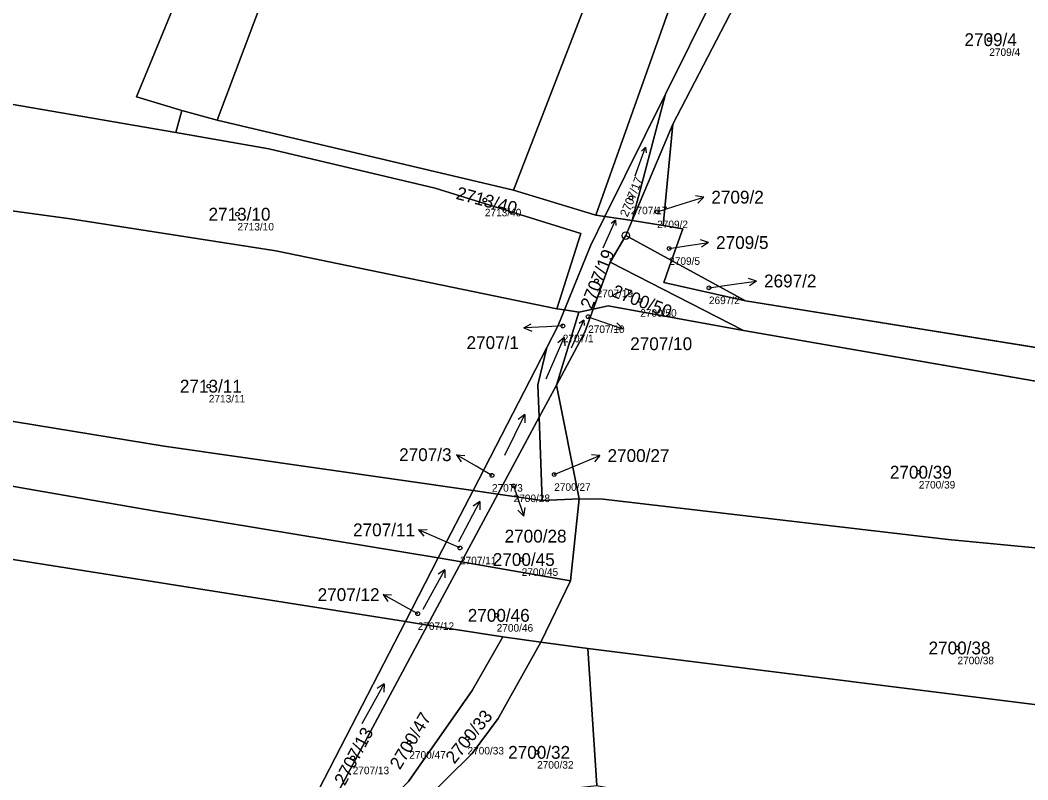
# Model space of a CAD drawing. Extents: x -739214 to -733252, y -1147612 to -1142842.
# Drawn here: x -737941 to -737807.3, y -1146150.6 to -1146049.7 of the extents above; entities that cross this region are included whole.
import ezdxf

# ---------------------------------------------------------------- set-up
doc = ezdxf.new("R2010")
doc.units = 0
for name, color, linetype in [('Definiční body', 7, 'Continuous'), ('Hranice parcel', 7, 'Continuous'), ('Parcelní čísla', 7, 'Continuous'), ('Polygon parcely', 7, 'Continuous'), ('Pop  PČ popisy', 7, 'Continuous'), ('Značky bodu BP', 7, 'Continuous'), ('Značky kultur', 7, 'Continuous')]:
    doc.layers.add(name, color=color, linetype=linetype)

msp = doc.modelspace()

# ---------------------------------------------------------------- linework, layer by layer
at = {"layer": 'Definiční body'}
for centre in [(-737812.44, -1146052.33), (-737879.35, -1146073.61), (-737859.98, -1146073.34), (-737912.16, -1146075.49), (-737856.5, -1146075.18), (-737854.9, -1146080.05), (-737864.53, -1146084.34), (-737849.63, -1146085.26), (-737858.74, -1146086.94), (-737865.65, -1146089.09), (-737869.01, -1146090.32), (-737915.96, -1146098.31), (-737878.41, -1146110.15), (-737870.15, -1146110.04), (-737821.79, -1146109.73), (-737875.54, -1146111.53), (-737882.65, -1146119.78), (-737874.46, -1146121.32), (-737888.26, -1146128.5), (-737877.78, -1146128.72), (-737816.66, -1146133.05), (-737881.65, -1146145.02), (-737889.37, -1146145.58), (-737896.88, -1146147.64), (-737872.42, -1146146.9)]:
    msp.add_circle(centre, 0.25, dxfattribs=at)
at = {"layer": 'Hranice parcel'}
for p, q in [((-737854.43, -1146063.53), (-737844.55, -1146044.54)), ((-737920.32, -1146064.65), (-737953.26, -1146058.99)), ((-737855.37, -1146059.55), (-737863.42, -1146075.78)), ((-737855.37, -1146059.55), (-737859.81, -1146076.34)), ((-737920.32, -1146064.65), (-737919.55, -1146061.75)), ((-737919.55, -1146061.75), (-737914.85, -1146063.01)), ((-737914.85, -1146063.01), (-737875.57, -1146072.29)), ((-737859.81, -1146076.34), (-737854.43, -1146063.53)), ((-737855.72, -1146076.97), (-737854.43, -1146063.53)), ((-737875.57, -1146072.29), (-737864.61, -1146075.6)), ((-737864.61, -1146075.6), (-737863.42, -1146075.78)), ((-737863.42, -1146075.78), (-737859.81, -1146076.34)), ((-737860.65, -1146078.33), (-737859.81, -1146076.34)), ((-737859.81, -1146076.34), (-737855.72, -1146076.97)), ((-737860.65, -1146078.33), (-737862.75, -1146081.87)), ((-737854.58, -1146081.64), (-737860.65, -1146078.33)), ((-737862.75, -1146081.87), (-737864.99, -1146088.09)), ((-737862.75, -1146081.87), (-737845.05, -1146090.91)), ((-737844.77, -1146086.99), (-737854.58, -1146081.64)), ((-737784.29, -1146096.71), (-737844.77, -1146086.99)), ((-737869.85, -1146098.16), (-737866.9, -1146088.5)), ((-737868.8, -1146088.2), (-737869.82, -1146088.04)), ((-737866.9, -1146088.5), (-737868.8, -1146088.2)), ((-737864.99, -1146088.09), (-737866.9, -1146088.5)), ((-737845.05, -1146090.91), (-737771.63, -1146103.65)), ((-737871.13, -1146093.18), (-737880.92, -1146112.15)), ((-737872.15, -1146102.44), (-737869.85, -1146098.16)), ((-737866.85, -1146113.24), (-737869.85, -1146098.16)), ((-737872.15, -1146102.44), (-737877.62, -1146112.62)), ((-737872.15, -1146102.44), (-737871.74, -1146113.47)), ((-737880.92, -1146112.15), (-737885.53, -1146121.09)), ((-737877.62, -1146112.62), (-737882.45, -1146121.63)), ((-737880.92, -1146112.15), (-737877.62, -1146112.62)), ((-737877.62, -1146112.62), (-737871.74, -1146113.47)), ((-737871.74, -1146113.47), (-737866.85, -1146113.24)), ((-737866.85, -1146113.24), (-737868, -1146124.14)), ((-737885.53, -1146121.09), (-737889.89, -1146129.54)), ((-737882.45, -1146121.63), (-737886.94, -1146130.01)), ((-737885.53, -1146121.09), (-737882.45, -1146121.63)), ((-737882.45, -1146121.63), (-737868, -1146124.14)), ((-737868, -1146124.14), (-737871.92, -1146132.27)), ((-737889.89, -1146129.54), (-737907.13, -1146162.96)), ((-737886.94, -1146130.01), (-737903.82, -1146161.48)), ((-737889.89, -1146129.54), (-737886.94, -1146130.01)), ((-737886.94, -1146130.01), (-737876.98, -1146131.58)), ((-737871.92, -1146132.27), (-737876.98, -1146131.58)), ((-737865.7, -1146133.11), (-737871.92, -1146132.27)), ((-737864.5, -1146151.29), (-737865.7, -1146133.11)), ((-737865.7, -1146133.11), (-737767.31, -1146145.44))]:
    msp.add_line(p, q, dxfattribs=at)
for points in [[(-737919.55, -1146061.75), (-737925.57, -1146059.92), (-737886.07, -1145964.06)], [(-737914.85, -1146063.01), (-737899.25, -1146021.52), (-737878.09, -1145968.06)], [(-737875.57, -1146072.29), (-737846.64, -1145997.57), (-737844.63, -1145983.45)], [(-737864.61, -1146075.6), (-737852.97, -1146042.75), (-737838.67, -1146019.36), (-737820.57, -1145994.32)], [(-737836.12, -1146022.62), (-737845.79, -1146040.21), (-737855.37, -1146059.55)], [(-737869.82, -1146088.04), (-737866.6, -1146078.07), (-737885.92, -1146072.03), (-737908.01, -1146066.82), (-737920.32, -1146064.65)], [(-737954.46, -1146073.36), (-737934.31, -1146076.12), (-737907.08, -1146080.34), (-737869.82, -1146088.04)], [(-737863.42, -1146075.78), (-737865.35, -1146079.67), (-737868.8, -1146088.2)], [(-737855.72, -1146076.97), (-737853.11, -1146077.45), (-737854.58, -1146081.64)], [(-737854.58, -1146081.64), (-737855.61, -1146084.55), (-737844.77, -1146086.99)], [(-738067.13, -1146088.24), (-738034.52, -1146095.05), (-738009.03, -1146099.66), (-737958.11, -1146108.78), (-737923.57, -1146114.81), (-737885.53, -1146121.09)], [(-737868.8, -1146088.2), (-737869.67, -1146090.35), (-737871.13, -1146093.18)], [(-737864.99, -1146088.09), (-737866.09, -1146091.15), (-737869.85, -1146098.16)], [(-737845.05, -1146090.91), (-737863, -1146087.67), (-737864.99, -1146088.09)], [(-737871.13, -1146093.18), (-737872.31, -1146098.14), (-737872.15, -1146102.44)], [(-738071.28, -1146096.04), (-738034.62, -1146103.8), (-737952.88, -1146119.6), (-737889.89, -1146129.54)], [(-737958.67, -1146100.27), (-737921.9, -1146106.26), (-737880.92, -1146112.15)], [(-737766.08, -1146123.63), (-737817.92, -1146118.66), (-737863.66, -1146113.31), (-737866.85, -1146113.24)], [(-737876.98, -1146131.58), (-737881.04, -1146138.71), (-737889.47, -1146150.79), (-737893.48, -1146154.89)], [(-737871.92, -1146132.27), (-737877.59, -1146142.39), (-737881.04, -1146147.07), (-737887.97, -1146153.9)]]:
    msp.add_lwpolyline(points, dxfattribs=at)
at = {"layer": 'Polygon parcely'}
for points in [[(-737920.32, -1146064.65), (-737919.55, -1146061.75), (-737925.57, -1146059.92), (-737886.07, -1145964.06), (-737897.23, -1145958.22), (-737970.29, -1145946.19), (-737969.83, -1145944.67), (-737969.21, -1145943.71), (-737904.78, -1145954.25), (-737924.7, -1145943.8), (-737939.56, -1145936), (-737964.58, -1145938.35), (-737969.83, -1145942.01), (-737975.52, -1145949.33), (-737979.57, -1145965.94), (-737978.33, -1145975.3), (-737974.51, -1145986), (-737963.34, -1145997.53), (-737958.79, -1146006.86), (-737957.24, -1146027.33), (-737953.26, -1146058.99)], [(-737878.09, -1145968.06), (-737886.07, -1145964.06), (-737925.57, -1146059.92), (-737919.55, -1146061.75), (-737914.85, -1146063.01), (-737899.25, -1146021.52)], [(-737846.64, -1145997.57), (-737844.63, -1145983.45), (-737858.43, -1145975.8), (-737878.09, -1145968.06), (-737899.25, -1146021.52), (-737914.85, -1146063.01), (-737875.57, -1146072.29)], [(-737864.61, -1146075.6), (-737852.97, -1146042.75), (-737838.67, -1146019.36), (-737820.57, -1145994.32), (-737844.63, -1145983.45), (-737846.64, -1145997.57), (-737875.57, -1146072.29)], [(-737863.42, -1146075.78), (-737855.37, -1146059.55), (-737845.79, -1146040.21), (-737836.12, -1146022.62), (-737820.57, -1145994.32), (-737838.67, -1146019.36), (-737852.97, -1146042.75), (-737864.61, -1146075.6)], [(-737854.58, -1146081.64), (-737844.77, -1146086.99), (-737784.29, -1146096.71), (-737785.19, -1146079.93), (-737781.07, -1146050.25), (-737770.71, -1146017.04), (-737801.1, -1146009.76), (-737828.49, -1146021.4), (-737844.55, -1146044.54), (-737854.43, -1146063.53), (-737855.72, -1146076.97), (-737853.11, -1146077.45)], [(-737845.79, -1146040.21), (-737855.37, -1146059.55), (-737859.81, -1146076.34), (-737854.43, -1146063.53), (-737844.55, -1146044.54), (-737830.93, -1146018.36), (-737836.12, -1146022.62)], [(-737695.49, -1146144.54), (-737713.05, -1146160.82), (-737767.31, -1146145.44), (-737865.7, -1146133.11), (-737864.5, -1146151.29), (-737798.84, -1146163.56), (-737779.4, -1146167.69), (-737742.89, -1146176.74), (-737727.86, -1146181.49), (-737717.73, -1146185.79), (-737701.42, -1146194.1), (-737693.79, -1146187.7), (-737631.39, -1146136.54), (-737608.76, -1146115.42), (-737574.06, -1146077.99), (-737566.81, -1146065.92), (-737571.94, -1146058.37), (-737578.42, -1146050.2), (-737581.33, -1146053.45), (-737609.03, -1146081), (-737622.59, -1146093.27), (-737643.21, -1146110.68), (-737659.91, -1146122.16), (-737678.96, -1146133.09)], [(-737953.37, -1146067.36), (-737954.46, -1146073.36), (-737934.31, -1146076.12), (-737907.08, -1146080.34), (-737869.82, -1146088.04), (-737866.6, -1146078.07), (-737885.92, -1146072.03), (-737908.01, -1146066.82), (-737920.32, -1146064.65), (-737953.26, -1146058.99)], [(-737855.37, -1146059.55), (-737863.42, -1146075.78), (-737859.81, -1146076.34)], [(-737868.8, -1146088.2), (-737865.35, -1146079.67), (-737863.42, -1146075.78), (-737864.61, -1146075.6), (-737875.57, -1146072.29), (-737914.85, -1146063.01), (-737919.55, -1146061.75), (-737920.32, -1146064.65), (-737908.01, -1146066.82), (-737885.92, -1146072.03), (-737866.6, -1146078.07), (-737869.82, -1146088.04)], [(-737855.72, -1146076.97), (-737854.43, -1146063.53), (-737859.81, -1146076.34)], [(-737869.82, -1146088.04), (-737907.08, -1146080.34), (-737934.31, -1146076.12), (-737954.46, -1146073.36), (-737958.67, -1146100.27), (-737921.9, -1146106.26), (-737880.92, -1146112.15), (-737871.13, -1146093.18), (-737869.67, -1146090.35), (-737868.8, -1146088.2)], [(-737860.65, -1146078.33), (-737859.81, -1146076.34), (-737863.42, -1146075.78), (-737865.35, -1146079.67), (-737868.8, -1146088.2), (-737866.9, -1146088.5), (-737864.99, -1146088.09), (-737862.75, -1146081.87)], [(-737860.65, -1146078.33), (-737854.58, -1146081.64), (-737853.11, -1146077.45), (-737855.72, -1146076.97), (-737859.81, -1146076.34)], [(-737976.51, -1146097.36), (-738011.49, -1146090.42), (-738063.36, -1146080.84), (-738064.05, -1146082.46), (-738066.3, -1146086.69), (-738067.13, -1146088.24), (-738034.52, -1146095.05), (-738009.03, -1146099.66), (-737958.11, -1146108.78), (-737923.57, -1146114.81), (-737885.53, -1146121.09), (-737880.92, -1146112.15), (-737921.9, -1146106.26), (-737958.67, -1146100.27)], [(-737864.99, -1146088.09), (-737863, -1146087.67), (-737845.05, -1146090.91), (-737862.75, -1146081.87)], [(-737855.61, -1146084.55), (-737844.77, -1146086.99), (-737854.58, -1146081.64)], [(-738034.62, -1146103.8), (-737952.88, -1146119.6), (-737889.89, -1146129.54), (-737885.53, -1146121.09), (-737923.57, -1146114.81), (-737958.11, -1146108.78), (-738009.03, -1146099.66), (-738034.52, -1146095.05), (-738067.13, -1146088.24), (-738070.57, -1146094.7), (-738071.28, -1146096.04)], [(-737868.8, -1146088.2), (-737869.67, -1146090.35), (-737871.13, -1146093.18), (-737872.31, -1146098.14), (-737872.15, -1146102.44), (-737869.85, -1146098.16), (-737866.9, -1146088.5)], [(-737866.09, -1146091.15), (-737869.85, -1146098.16), (-737866.85, -1146113.24), (-737863.66, -1146113.31), (-737817.92, -1146118.66), (-737766.08, -1146123.63), (-737771.63, -1146103.65), (-737845.05, -1146090.91), (-737863, -1146087.67), (-737864.99, -1146088.09)], [(-737864.99, -1146088.09), (-737866.9, -1146088.5), (-737869.85, -1146098.16), (-737866.09, -1146091.15)], [(-737871.13, -1146093.18), (-737880.92, -1146112.15), (-737877.62, -1146112.62), (-737872.15, -1146102.44), (-737872.31, -1146098.14)], [(-738071.28, -1146096.04), (-738082.64, -1146117.38), (-738086.89, -1146132.94), (-738048.91, -1146141.19), (-738018.99, -1146148.09), (-737991.69, -1146153.16), (-737947.62, -1146161.29), (-737909.21, -1146165.1), (-737907.13, -1146162.96), (-737889.89, -1146129.54), (-737952.88, -1146119.6), (-738034.62, -1146103.8)], [(-737872.15, -1146102.44), (-737871.74, -1146113.47), (-737866.85, -1146113.24), (-737869.85, -1146098.16)], [(-737877.62, -1146112.62), (-737871.74, -1146113.47), (-737872.15, -1146102.44)], [(-737880.92, -1146112.15), (-737885.53, -1146121.09), (-737882.45, -1146121.63), (-737877.62, -1146112.62)], [(-737882.45, -1146121.63), (-737868, -1146124.14), (-737866.85, -1146113.24), (-737871.74, -1146113.47), (-737877.62, -1146112.62)], [(-737868, -1146124.14), (-737871.92, -1146132.27), (-737865.7, -1146133.11), (-737767.31, -1146145.44), (-737765.55, -1146125.56), (-737766.08, -1146123.63), (-737817.92, -1146118.66), (-737863.66, -1146113.31), (-737866.85, -1146113.24)], [(-737885.53, -1146121.09), (-737889.89, -1146129.54), (-737886.94, -1146130.01), (-737882.45, -1146121.63)], [(-737886.94, -1146130.01), (-737876.98, -1146131.58), (-737871.92, -1146132.27), (-737868, -1146124.14), (-737882.45, -1146121.63)], [(-737889.89, -1146129.54), (-737907.13, -1146162.96), (-737903.82, -1146161.48), (-737886.94, -1146130.01)], [(-737903.82, -1146161.48), (-737896.91, -1146158.39), (-737893.48, -1146154.89), (-737889.47, -1146150.79), (-737881.04, -1146138.71), (-737876.98, -1146131.58), (-737886.94, -1146130.01)], [(-737871.92, -1146132.27), (-737876.98, -1146131.58), (-737881.04, -1146138.71), (-737889.47, -1146150.79), (-737893.48, -1146154.89), (-737887.97, -1146153.9), (-737881.04, -1146147.07), (-737877.59, -1146142.39)], [(-737881.04, -1146147.07), (-737887.97, -1146153.9), (-737864.5, -1146151.29), (-737865.7, -1146133.11), (-737871.92, -1146132.27), (-737877.59, -1146142.39)]]:
    msp.add_lwpolyline(points, close=True, dxfattribs=at)
msp.add_lwpolyline([(-737606.99, -1146072.97), (-737625.41, -1146089.85), (-737645.87, -1146106.79), (-737662.39, -1146117.84), (-737676.05, -1146125.12), (-737683.89, -1146126.28), (-737701.19, -1146120.91), (-737772.77, -1146098.31), (-737784.29, -1146096.71), (-737844.77, -1146086.99), (-737855.61, -1146084.55), (-737854.58, -1146081.64), (-737860.65, -1146078.33), (-737862.75, -1146081.87), (-737845.05, -1146090.91), (-737771.63, -1146103.65), (-737678.96, -1146133.09), (-737659.91, -1146122.16), (-737643.21, -1146110.68), (-737622.59, -1146093.27), (-737609.03, -1146081)], dxfattribs=at)
at = {"layer": 'Pop  PČ popisy'}
for p, q in [((-737856.5, -1146075.18), (-737853.17, -1146074.13)), ((-737853.17, -1146074.13), (-737850.3, -1146073.25)), ((-737850.3, -1146073.25), (-737851.4, -1146073.07)), ((-737850.3, -1146073.25), (-737851.11, -1146074.02)), ((-737852.65, -1146079.7), (-737849.69, -1146079.23)), ((-737849.69, -1146079.23), (-737850.75, -1146078.89)), ((-737849.69, -1146079.23), (-737850.6, -1146079.88)), ((-737854.9, -1146080.05), (-737852.65, -1146079.7)), ((-737849.63, -1146085.26), (-737846.29, -1146084.78)), ((-737846.29, -1146084.78), (-737843.32, -1146084.36)), ((-737843.32, -1146084.36), (-737844.38, -1146084.01)), ((-737843.32, -1146084.36), (-737844.24, -1146085)), ((-737874.17, -1146090.58), (-737873.19, -1146090.03)), ((-737865.65, -1146089.09), (-737863.9, -1146089.71)), ((-737863.9, -1146089.71), (-737861.06, -1146090.69)), ((-737861.06, -1146090.69), (-737861.85, -1146089.89)), ((-737871.17, -1146090.42), (-737874.17, -1146090.58)), ((-737874.17, -1146090.58), (-737873.14, -1146091.03)), ((-737869.01, -1146090.32), (-737871.17, -1146090.42)), ((-737861.06, -1146090.69), (-737862.17, -1146090.83)), ((-737880.52, -1146108.92), (-737883.12, -1146107.42)), ((-737883.12, -1146107.42), (-737882, -1146107.49)), ((-737883.12, -1146107.42), (-737882.5, -1146108.35)), ((-737866.85, -1146108.67), (-737864.09, -1146107.5)), ((-737864.09, -1146107.5), (-737865.2, -1146107.43)), ((-737864.09, -1146107.5), (-737864.81, -1146108.35)), ((-737878.41, -1146110.15), (-737880.52, -1146108.92)), ((-737870.15, -1146110.04), (-737866.85, -1146108.67)), ((-737875.54, -1146111.53), (-737875.14, -1146112.7)), ((-737875.14, -1146112.7), (-737874.16, -1146115.54)), ((-737874.16, -1146115.54), (-737874.96, -1146114.75)), ((-737874.16, -1146115.54), (-737874.02, -1146114.43)), ((-737888.14, -1146117.36), (-737887.02, -1146117.31)), ((-737885.4, -1146118.58), (-737888.14, -1146117.36)), ((-737888.14, -1146117.36), (-737887.43, -1146118.22)), ((-737882.65, -1146119.78), (-737885.4, -1146118.58)), ((-737890.22, -1146127.42), (-737892.84, -1146125.97)), ((-737892.84, -1146125.97), (-737891.73, -1146126.01)), ((-737892.84, -1146125.97), (-737892.21, -1146126.89)), ((-737888.26, -1146128.5), (-737890.22, -1146127.42))]:
    msp.add_line(p, q, dxfattribs=at)
at = {"layer": 'Značky bodu BP'}
for radius in [0.5, 0.0303]:
    msp.add_circle((-737860.65, -1146078.33), radius, dxfattribs=at)
at = {"layer": 'Značky kultur'}
for p, q in [((-737859.42, -1146070.39), (-737858.04, -1146066.61)), ((-737858.04, -1146066.61), (-737858.58, -1146067.11)), ((-737858.04, -1146066.61), (-737857.95, -1146067.34)), ((-737863.65, -1146079.95), (-737862.01, -1146076.28)), ((-737862.01, -1146076.28), (-737862.59, -1146076.74)), ((-737862.01, -1146076.28), (-737861.97, -1146077.01)), ((-737867.88, -1146093.21), (-737866.24, -1146089.54)), ((-737866.24, -1146089.54), (-737866.82, -1146090)), ((-737866.24, -1146089.54), (-737866.2, -1146090.27)), ((-737871.24, -1146097.33), (-737868.81, -1146091.85)), ((-737868.81, -1146091.85), (-737869.66, -1146092.54)), ((-737868.81, -1146091.85), (-737868.74, -1146092.94)), ((-737876.68, -1146107.46), (-737874.05, -1146102.06)), ((-737874.05, -1146102.06), (-737874.93, -1146102.72)), ((-737874.05, -1146102.06), (-737874.03, -1146103.16)), ((-737882.81, -1146118.9), (-737880, -1146113.6)), ((-737880, -1146113.6), (-737880.9, -1146114.23)), ((-737880, -1146113.6), (-737880.01, -1146114.7)), ((-737887.55, -1146127.9), (-737884.64, -1146122.66)), ((-737884.64, -1146122.66), (-737885.55, -1146123.27)), ((-737884.64, -1146122.66), (-737884.68, -1146123.75)), ((-737895.62, -1146143.06), (-737892.71, -1146137.81)), ((-737892.71, -1146137.81), (-737893.62, -1146138.43)), ((-737892.71, -1146137.81), (-737892.74, -1146138.91))]:
    msp.add_line(p, q, dxfattribs=at)

# ---------------------------------------------------------------- texts
at = {"layer": 'Definiční body'}
for s, p in [('2709/4', (-737812.44, -1146054.49)), ('2713/40', (-737879.35, -1146075.77)), ('2707/17', (-737859.98, -1146075.5)), ('2713/10', (-737912.16, -1146077.65)), ('2709/2', (-737856.5, -1146077.34)), ('2709/5', (-737854.9, -1146082.21)), ('2707/19', (-737864.53, -1146086.5)), ('2697/2', (-737849.63, -1146087.42)), ('2700/50', (-737858.74, -1146089.1)), ('2707/10', (-737865.65, -1146091.25)), ('2707/1', (-737869.01, -1146092.48)), ('2713/11', (-737915.96, -1146100.47)), ('2707/3', (-737878.41, -1146112.31)), ('2700/27', (-737870.15, -1146112.2)), ('2700/39', (-737821.79, -1146111.89)), ('2700/28', (-737875.54, -1146113.69)), ('2707/11', (-737882.65, -1146121.94)), ('2700/45', (-737874.46, -1146123.48)), ('2707/12', (-737888.26, -1146130.66)), ('2700/46', (-737877.78, -1146130.88)), ('2700/38', (-737816.66, -1146135.21)), ('2700/33', (-737881.65, -1146147.18)), ('2700/47', (-737889.37, -1146147.74)), ('2707/13', (-737896.88, -1146149.8)), ('2700/32', (-737872.42, -1146149.06))]:
    msp.add_text(s, height=1, dxfattribs=at).set_placement(p)
at = {"layer": 'Parcelní čísla'}
for s, p in [('2709/4', (-737815.74, -1146053.18)), ('2709/2', (-737849.31, -1146074.08)), ('2713/10', (-737916, -1146076.34)), ('2709/5', (-737848.68, -1146080.1)), ('2697/2', (-737842.32, -1146085.2)), ('2707/1', (-737881.78, -1146093.38)), ('2707/10', (-737860.07, -1146093.53)), ('2713/11', (-737919.8, -1146099.16)), ('2707/3', (-737890.72, -1146108.25)), ('2700/27', (-737863.08, -1146108.37)), ('2700/39', (-737825.63, -1146110.58)), ('2707/11', (-737896.83, -1146118.23)), ('2700/28', (-737876.73, -1146119.06)), ('2700/45', (-737878.3, -1146122.17)), ('2707/12', (-737901.53, -1146126.82)), ('2700/46', (-737881.62, -1146129.57)), ('2700/38', (-737820.5, -1146133.9)), ('2700/32', (-737876.26, -1146147.75))]:
    msp.add_text(s, height=1.7, dxfattribs=at).set_placement(p)
for s, height, rotation, p in [('2707/17', 1.14, 68, (-737860.42, -1146075.94)), ('2713/40', 1.7, 345, (-737883.28, -1146073.44)), ('2707/19', 1.7, 68, (-737865.18, -1146088.22)), ('2700/50', 1.7, 339, (-737862.63, -1146086.36)), ('2700/47', 1.7, 59, (-737890.62, -1146149.31)), ('2700/33', 1.7, 51, (-737883.4, -1146148.54)), ('2707/13', 1.7, 62, (-737897.93, -1146151.43))]:
    msp.add_text(s, height=height, rotation=rotation, dxfattribs=at).set_placement(p)

doc.saveas('drawing.dxf')
